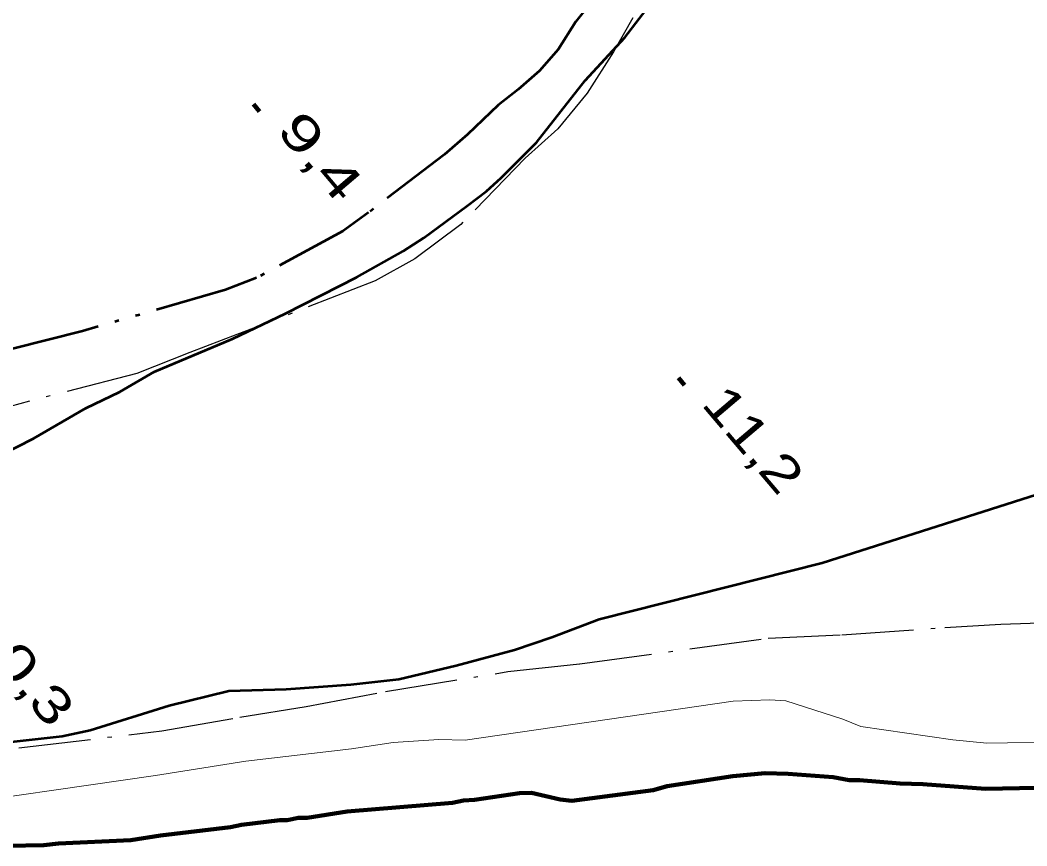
# Model space of a CAD drawing. Extents: x 386081 to 389416, y 5130568 to 5134082.
# Drawn here: x 387530.9 to 387614.8, y 5132713.2 to 5132781.9 of the extents above; entities that cross this region are included whole.
import ezdxf

# ---------------------------------------------------------------- set-up
doc = ezdxf.new("R2010")
doc.units = 0
doc.header["$LTSCALE"] = 1.2
doc.linetypes.add('DASH_DOUBLE_DOT', pattern=[9.2, 5, -1.2, 0.3, -1.2, 0.3, -1.2])
doc.linetypes.add('DOT_DASHED', pattern=[7.7, 5, -1.2, 0.3, -1.2])
for name, color, linetype, lineweight in [('1', 7, 'Continuous', 53), ('2', 7, 'Continuous', 13), ('3', 7, 'Continuous', 140), ('4', 7, 'DASH_DOUBLE_DOT', 53), ('41', 7, 'DOT_DASHED', 25)]:
    doc.layers.add(name, color=color, linetype=linetype, lineweight=lineweight)

msp = doc.modelspace()

# ---------------------------------------------------------------- linework, layer by layer
at = {"layer": '1'}
for points in [[(387529.23, 5132745.65), (387532, 5132747.07), (387536.36, 5132749.61), (387539.18, 5132750.97), (387542.06, 5132752.64), (387548.57, 5132755.37), (387552.99, 5132757.48), (387558.94, 5132760.51), (387562.81, 5132762.68), (387564.52, 5132763.79), (387568.14, 5132766.44), (387569.74, 5132767.67), (387570.96, 5132768.78), (387573.91, 5132771.74), (387577.96, 5132776.9), (387581.27, 5132780.47), (387583.66, 5132783.61)], [(387616.28, 5132742.61), (387597.71, 5132736.69), (387579.13, 5132732), (387575.2, 5132730.51), (387572.07, 5132729.45), (387567.23, 5132728.14), (387562.44, 5132727.01), (387558.45, 5132726.56), (387553.05, 5132726.16), (387548.27, 5132726.02), (387543.3, 5132724.82), (387536.73, 5132722.77), (387534.4, 5132722.26), (387523.84, 5132721.1)]]:
    msp.add_lwpolyline(points, dxfattribs=at)
at = {"layer": '2'}
msp.add_lwpolyline([(387618.35, 5132721.8), (387611.44, 5132721.7), (387608.62, 5132721.98), (387600.94, 5132723.09), (387599.45, 5132723.7), (387594.69, 5132725.22), (387593.35, 5132725.3), (387590.31, 5132725.2), (387567.98, 5132721.95), (387565.77, 5132722), (387561.96, 5132721.76), (387558.51, 5132721.23), (387549.7, 5132720.21), (387542.16, 5132719), (387522.5, 5132716.18)], dxfattribs=at)
at = {"layer": '3'}
for p, q in [((387550.32, 5132774.92), (387550.83, 5132774.31)), ((387585.74, 5132752.14), (387586.25, 5132751.53))]:
    msp.add_line(p, q, dxfattribs=at)
at = {"layer": '4'}
msp.add_lwpolyline([(387580.19, 5132785.57), (387577.18, 5132781.81), (387575.71, 5132779.47), (387574.17, 5132777.69), (387572.39, 5132776.15), (387570.73, 5132774.85), (387568.16, 5132772.39), (387566.25, 5132770.72), (387559.92, 5132765.89), (387557.77, 5132764.35), (387550.58, 5132760.45), (387548, 5132759.45), (387536.07, 5132756.01), (387528.13, 5132753.99)], dxfattribs=at)
at = {"layer": '4', "linetype": 'Continuous', "lineweight": 90}
for points in [[(387594.88, 5132719.15), (387592.97, 5132719.2), (387590.27, 5132718.94), (387584.8, 5132718.11), (387583.63, 5132717.8), (387576.87, 5132716.9), (387575.89, 5132717.02), (387573.49, 5132717.56), (387572.51, 5132717.55), (387568.76, 5132716.98), (387567.84, 5132716.92), (387566.92, 5132716.73), (387558.13, 5132716), (387554.81, 5132715.49), (387554.07, 5132715.49), (387553.15, 5132715.3), (387552.53, 5132715.3), (387549.33, 5132714.91), (387548.41, 5132714.72), (387542.57, 5132714.01), (387540.11, 5132713.63), (387534.08, 5132713.35), (387532.85, 5132713.22), (387529.84, 5132713.15)], [(387619.81, 5132718.06), (387611.34, 5132717.89), (387606.12, 5132718.29), (387604.22, 5132718.34), (387600.84, 5132718.63), (387599.98, 5132718.62), (387598.63, 5132718.86), (387594.88, 5132719.15)]]:
    msp.add_lwpolyline(points, dxfattribs=at)
at = {"layer": '41'}
for points in [[(387581.93, 5132782.1), (387580.34, 5132779.27), (387578.13, 5132775.83), (387575.68, 5132772.87), (387572.98, 5132770.41), (387567.6, 5132764.89), (387563.79, 5132762.05), (387560.48, 5132760.2), (387548.95, 5132755.73), (387545.02, 5132754.24), (387540.6, 5132752.5), (387530.04, 5132749.75)], [(387530.78, 5132721.31), (387542.69, 5132722.73), (387549.2, 5132723.87), (387554.72, 5132724.75), (387561.34, 5132726.01), (387571.53, 5132727.66), (387577.54, 5132728.31), (387593.22, 5132730.44), (387599.36, 5132730.72), (387607.93, 5132731.34), (387612.6, 5132731.61), (387616.89, 5132731.76)]]:
    msp.add_lwpolyline(points, dxfattribs=at)

# ---------------------------------------------------------------- texts
at = {"layer": '3'}
for s, width, p in [('9,4    ', 1.45, (387552.15, 5132772.7)), ('11,2   ', 1.3, (387587.57, 5132749.92)), ('10,3   ', 1.35, (387526.55, 5132730.85))]:
    msp.add_text(s, height=3, rotation=310.294, dxfattribs=dict(at, width=width)).set_placement(p)

doc.saveas('drawing.dxf')
